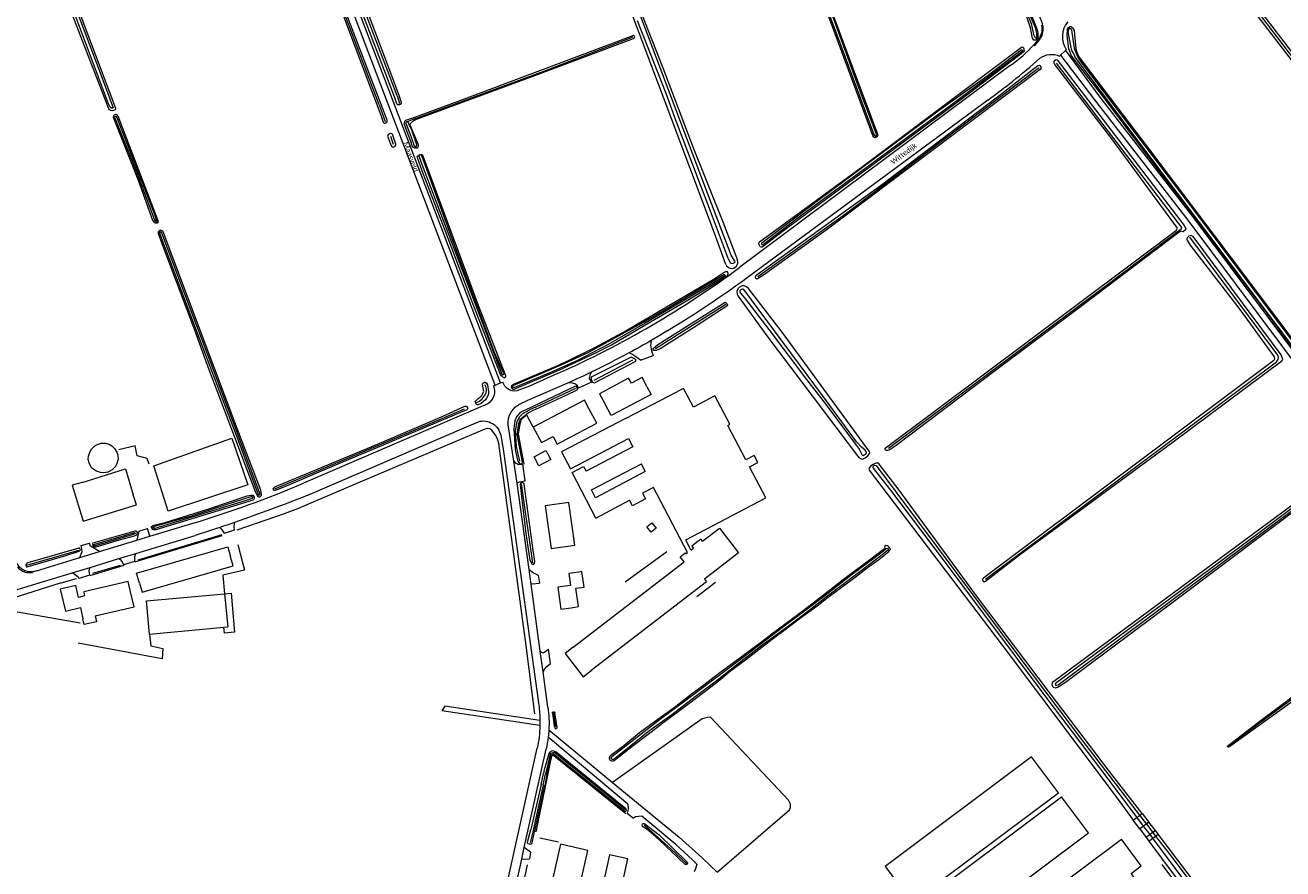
# Model space of a CAD drawing. Extents: x 177628 to 188968, y 384226 to 390673.
# Tile 337 of 393: x 185276 to 185885, y 386037 to 386446. Entities that reach past the tile are written whole.
import ezdxf

# ---------------------------------------------------------------- set-up
doc = ezdxf.new("R2010")
doc.units = 0
for name, color, linetype, lineweight in [('B01_D', 14, 'Continuous', 9), ('B01_F', 14, 'Continuous', 9), ('B01_T', 14, 'Continuous', 9), ('B02_D', 14, 'Continuous', 9), ('B02_F', 14, 'Continuous', 9), ('B02_T', 14, 'Continuous', 9), ('B03_F', 14, 'Continuous', 9), ('B04_F', 14, 'Continuous', 9), ('B11_S', 14, 'Continuous', 9), ('B14_F', 14, 'Continuous', 9), ('T02_F', 253, 'RASTER', 9), ('T03_F', 253, 'Continuous', 9), ('T03_T', 253, 'Continuous', 9), ('T04_F', 253, 'HAAG', 9), ('T05_F', 253, 'Continuous', 9), ('T07_F', 253, 'Continuous', 9), ('T09_F', 253, 'Continuous', 9), ('T09_T', 253, 'Continuous', 9), ('T10_F', 253, 'Continuous', 9), ('T22_F', 253, 'Continuous', 9), ('V00_F', 8, 'Continuous', 9), ('V00_T', 8, 'Continuous', 9), ('V06_F', 8, 'Continuous', 9), ('V06_T', 8, 'Continuous', 9), ('W01_F', 253, 'Continuous', 9), ('Z06', 7, 'Continuous', 9)]:
    doc.layers.add(name, color=color, linetype=linetype, lineweight=lineweight)
doc.styles.add('Legend', font='calibri.ttf')
doc.linetypes.add('HAAG', pattern='A,4,-1,[5,TOPOCAD.SHX,S=0.35,R=0,X=-0.35,Y=-0.35],-1', length=6)
doc.linetypes.add('RASTER', pattern='A,4,-1,[4,TOPOCAD.SHX,S=0.5,R=0,X=-0.5,Y=0],-1', length=6)

msp = doc.modelspace()

# ---------------------------------------------------------------- linework, layer by layer
at = {"layer": 'B01_D', "linetype": 'Continuous'}
for points in [[(185537.728, 386245.184), (185552.396, 386252.972), (185548.768, 386259.799)], [(185309.375, 386159.585), (185328.281, 386163.964), (185326.58, 386171.293)], [(185544.125, 386028.058), (185547.023, 386040.959)]]:
    msp.add_lwpolyline(points, dxfattribs=at)
at = {"layer": 'B01_F', "linetype": 'Continuous'}
msp.add_lwpolyline([(185538.92, 386214.513), (185527.413, 386212.863), (185530.374, 386192.215), (185541.881, 386193.865)], dxfattribs=at)
at = {"layer": 'B01_T', "linetype": 'Continuous'}
for points in [[(185548.768, 386259.799), (185546.429, 386264.2), (185521.679, 386251.049)], [(185521.679, 386251.049), (185525.647, 386243.58), (185531.317, 386246.593), (185533.313, 386242.838), (185537.728, 386245.184)], [(185541.881, 386193.865), (185538.92, 386214.513)], [(185543.814, 386180.858), (185538.86, 386180.18), (185539.66, 386174.34), (185533.6, 386173.51), (185535.07, 386162.91), (185540.022, 386163.596)], [(185540.022, 386163.596), (185543.589, 386164.084), (185542.362, 386172.99), (185546.32, 386173.535), (185545.282, 386181.065), (185543.814, 386180.858)], [(185326.58, 386171.293), (185325.438, 386176.223), (185303.868, 386171.225), (185304.324, 386169.256), (185301.424, 386168.584), (185300.082, 386174.377), (185292.548, 386172.631), (185295.025, 386161.942), (185302.252, 386163.616), (185303.501, 386158.224)], [(185547.023, 386040.959), (185548.16, 386046.028), (185534.875, 386049.008), (185528.271, 386019.567), (185533.169, 386018.468)]]:
    msp.add_lwpolyline(points, dxfattribs=at)
at = {"layer": 'B02_D', "linetype": 'Continuous'}
for points in [[(185566.416, 386255.182), (185535.406, 386239.038)], [(185539.642, 386230.887), (185567.79, 386245.541)], [(185569.913, 386241.457), (185547.227, 386229.667)], [(185303.15, 386224.311), (185324.049, 386230.787), (185327.9, 386218.241)], [(185549.864, 386220.685), (185574.149, 386233.306)], [(185575.876, 386229.611), (185551.861, 386216.842)], [(185579.99, 386221.874), (185574.628, 386219.023)], [(185552.048, 386207.015), (185568.311, 386215.663)], [(185541.052, 386144.384), (185594.759, 386185.744)], [(185604.656, 386177.446), (185605.67, 386176.129), (185549.76, 386133.079)]]:
    msp.add_lwpolyline(points, dxfattribs=at)
at = {"layer": 'B02_F', "linetype": 'Continuous'}
for points in [[(185566.416, 386255.182), (185591.609, 386268.298)], [(185535.406, 386239.038), (185539.642, 386230.887)], [(185552.048, 386207.015), (185540.55, 386229.138), (185546.023, 386231.983), (185547.227, 386229.667)], [(185335.735, 386150.814), (185334.263, 386166.91), (185372.159, 386170.377), (185373.631, 386154.281)], [(185553.614, 386021.059), (185562.454, 386019.118), (185567.461, 386041.927), (185558.621, 386043.868), (185553.614, 386021.059)]]:
    msp.add_lwpolyline(points, dxfattribs=at)
at = {"layer": 'B02_T', "linetype": 'Continuous'}
for points in [[(185576.707, 386270.674), (185574.36, 386275.061), (185569.194, 386272.297), (185567.886, 386274.749), (185553.765, 386267.197), (185556.116, 386262.803)], [(185576.707, 386270.674), (185578.723, 386266.905), (185559.426, 386256.616), (185556.116, 386262.803)], [(185303.15, 386224.311), (185298.35, 386222.881), (185303.54, 386205.511), (185329.38, 386213.461), (185327.9, 386218.241)], [(185330.852, 386175.515), (185329.468, 386180.32), (185373.631, 386193.046), (185375.014, 386188.241)], [(185330.852, 386175.515), (185332.131, 386171.076), (185376.292, 386183.801), (185375.014, 386188.241)], [(185541.052, 386144.384), (185537.091, 386141.332), (185545.799, 386130.027), (185549.76, 386133.079)], [(185776.159, 386073.909), (185763.128, 386091.323), (185692.238, 386038.256)], [(185705.273, 386020.855), (185776.159, 386073.909)], [(185706.771, 386018.855), (185719.806, 386001.454), (185790.687, 386054.493), (185777.656, 386071.907)], [(185706.771, 386018.855), (185777.656, 386071.907)], [(185812.778, 386032.874), (185753.661, 385988.669), (185742.58, 386003.488), (185806.654, 386051.4)], [(185692.238, 386038.256), (185705.273, 386020.855)]]:
    msp.add_lwpolyline(points, dxfattribs=at)
at = {"layer": 'B03_F', "linetype": 'Continuous'}
msp.add_lwpolyline([(185344.768, 386210.384), (185337.831, 386232.263), (185375.592, 386245.708), (185383.433, 386223.152), (185344.768, 386210.384)], dxfattribs=at)
at = {"layer": 'B04_F', "linetype": 'Continuous'}
for points in [[(185812.364, 386060.719), (185816.667, 386063.899)], [(185815.545, 386056.425), (185812.364, 386060.719)], [(185819.948, 386059.679), (185815.545, 386056.425)], [(185816.667, 386063.899), (185819.948, 386059.679)], [(185823.067, 386055.568), (185818.635, 386052.255)], [(185819.94, 386050.494), (185824.379, 386053.84)], [(185824.379, 386053.84), (185823.067, 386055.568)], [(185818.635, 386052.255), (185819.94, 386050.494)]]:
    msp.add_lwpolyline(points, dxfattribs=at)
at = {"layer": 'B11_S', "linetype": 'Continuous'}
msp.add_lwpolyline([(185309.375, 386159.585), (185310.027, 386156.77), (185304.153, 386155.41), (185303.501, 386158.224)], dxfattribs=at)
at = {"layer": 'B14_F', "linetype": 'Continuous'}
for points in [[(185598.068, 386191.524), (185595.627, 386196.431), (185634.335, 386216.801), (185626.498, 386231.887), (185630.423, 386233.927), (185628.662, 386237.315), (185624.683, 386235.247), (185615.958, 386251.875), (185616.985, 386252.414), (185609.72, 386266.259), (185599.285, 386260.784), (185594.541, 386269.825), (185591.609, 386268.298)], [(185316.216, 386242.763), (185317.496, 386241.961), (185318.852, 386240.757), (185319.856, 386239.001), (185320.409, 386237.521), (185320.536, 386235.513), (185319.985, 386233.48), (185319.283, 386231.999), (185317.652, 386230.367), (185315.62, 386229.287), (185313.613, 386228.909), (185311.931, 386229.009), (185310.024, 386229.686), (185307.865, 386231.24), (185306.634, 386233.197), (185306.006, 386235.33), (185306.206, 386236.936), (185306.807, 386238.869), (185307.71, 386240.45), (185309.315, 386242.007), (185310.845, 386242.836), (185312.376, 386243.288), (185314.459, 386243.264), (185316.216, 386242.763)], [(185567.79, 386245.541), (185569.913, 386241.457)], [(185530.159, 386235.409), (185524.382, 386232.351), (185522.056, 386236.745), (185527.834, 386239.803), (185530.159, 386235.409)], [(185575.876, 386229.611), (185574.149, 386233.306)], [(185551.861, 386216.842), (185549.864, 386220.685)], [(185574.628, 386219.023), (185576.05, 386216.35), (185569.732, 386212.99), (185568.311, 386215.663)], [(185596.459, 386190.285), (185579.99, 386221.874)], [(185581.161, 386202.143), (185578.799, 386200.211), (185576.765, 386202.697), (185579.127, 386204.629), (185581.161, 386202.143)], [(185603.647, 386195.821), (185611.879, 386202.16), (185621.137, 386190.138), (185604.656, 386177.446)], [(185603.647, 386195.821), (185602.86, 386196.818), (185598.548, 386193.39), (185599.272, 386192.451)], [(185594.759, 386185.744), (185592.809, 386188.275), (185595.285, 386190.182), (185595.672, 386189.679), (185596.459, 386190.285)], [(185598.068, 386191.524), (185599.272, 386192.451)], [(185335.735, 386150.814), (185371.725, 386154.107)], [(185371.725, 386154.107), (185373.631, 386154.281)], [(185812.778, 386032.874), (185811.273, 386034.894), (185816.211, 386038.575), (185806.654, 386051.4)]]:
    msp.add_lwpolyline(points, dxfattribs=at)
at = {"layer": 'T02_F', "linetype": 'RASTER'}
for points in [[(185335.6, 386233.129), (185334.639, 386235.872), (185329.767, 386237.168), (185328.853, 386242.051), (185320.882, 386240.037)], [(185378.574, 386194.151), (185381.745, 386181.697), (185371.291, 386179.377), (185372.159, 386170.377), (185375.299, 386170.694), (185376.962, 386151.689), (185372.097, 386151.227), (185371.725, 386154.107)], [(185335.735, 386150.814), (185336.406, 386145.127), (185342.19, 386143.859), (185341.808, 386138.819), (185301.228, 386146.407)]]:
    msp.add_lwpolyline(points, dxfattribs=at)
at = {"layer": 'T03_F', "linetype": 'Continuous'}
msp.add_lwpolyline([(185600.942, 386169), (185609.962, 386175.88)], dxfattribs=at)
at = {"layer": 'T03_T', "linetype": 'Continuous'}
for points in [[(185521.679, 386251.049), (185518.582, 386256.879), (185515.888, 386254.759), (185515.171, 386252.734), (185514.383, 386247.643), (185517.073, 386233.166)], [(185370.869, 386198.47), (185328.535, 386185.638)], [(185323.363, 386184.071), (185306.826, 386179.058)]]:
    msp.add_lwpolyline(points, dxfattribs=at)
at = {"layer": 'T04_F', "linetype": 'HAAG'}
for points in [[(185302.153, 386156.164), (185262.401, 386163.077)], [(185523.023, 386054.983), (185530.645, 386091.826), (185530.954, 386091.973), (185531.568, 386092.049), (185566.475, 386063.948)], [(185533.869, 386049.975), (185524.919, 386051.902)]]:
    msp.add_lwpolyline(points, dxfattribs=at)
at = {"layer": 'T05_F', "linetype": 'Continuous'}
msp.add_lwpolyline([(185878.515, 385969.166), (185826.334, 386039.108)], dxfattribs=at)
at = {"layer": 'T07_F', "linetype": 'Continuous'}
for points in [[(185447.02, 386407.118), (185409.762, 386505.496)], [(185455.695, 386411.506), (185428.204, 386484.051), (185419.208, 386508.79)], [(185835.179, 386501.536), (185949.837, 386350.874), (185997.968, 386287.222)], [(185464.602, 386400.512), (185526.826, 386423.547), (185570.132, 386440.081)], [(185766.727, 386425.083), (185719.426, 386389.481), (185672.961, 386354.279), (185630.462, 386323.825)], [(185693.834, 386240.881), (185800.462, 386320.677), (185834.889, 386346.695), (185835.637, 386347.125), (185835.787, 386347.27), (185835.887, 386347.83), (185795.248, 386401.084), (185775.204, 386427.44)], [(185447.02, 386407.118), (185449.967, 386399.163)], [(185455.695, 386411.506), (185456.862, 386407.878)], [(185464.602, 386400.512), (185460.553, 386398.98)], [(185454.028, 386387.902), (185452.594, 386391.905)], [(185740.7, 386177.407), (185840.24, 386251.624), (185881.775, 386282.717), (185882.625, 386283.856), (185882.701, 386284.771), (185882.337, 386285.844), (185839.818, 386343.039)], [(185614.952, 386310.391), (185580.868, 386289.036)], [(185551.122, 386273.83), (185569.841, 386283.6)], [(185494.22, 386262.99), (185495.601, 386263.681), (185496.888, 386264.839), (185497.578, 386265.511), (185498.305, 386266.668), (185498.902, 386267.9), (185499.069, 386268.684), (185499.069, 386269.524), (185498.676, 386270.68), (185498.359, 386271.501)], [(185522.724, 386260.649), (185542.25, 386269.961)], [(185396.479, 386221.104), (185476.721, 386254.883), (185488.437, 386260.001)], [(185522.724, 386260.649), (185519.889, 386259.371)], [(185515.223, 386234.572), (185513.61, 386241.645), (185513.04, 386249.142), (185513.836, 386253.773), (185515.123, 386256.146), (185516.661, 386257.685), (185519.889, 386259.371)], [(185522.484, 386112.179), (185518.176, 386145.307), (185505.022, 386243.126), (185504.363, 386245.31), (185503.415, 386247.204), (185501.578, 386249.619), (185500.592, 386250.237), (185499.471, 386250.353), (185498.234, 386250.024), (185434.209, 386222.949), (185407.444, 386211.532), (185401.066, 386209.112), (185378.029, 386201.156)], [(185521.524, 386185.393), (185516.023, 386223.52)], [(185370.724, 386198.949), (185330.1, 386186.635)], [(185276.399, 386184.227), (185301.55, 386191.498)], [(185566.235, 386176.039), (185586.353, 386190.883)], [(185321.616, 386184.079), (185308.145, 386180.091)], [(185293.007, 386175.682), (185269.533, 386168.137)], [(185293.007, 386175.682), (185300.348, 386177.755)], [(185964.571, 386175.397), (185952.242, 386165.897), (185937.026, 386154.307), (185920.396, 386142.439), (185904.103, 386130.404), (185887.611, 386117.997), (185869.236, 386104.365), (185858.317, 386096.51)], [(185532.589, 386106.09), (185531.685, 386112.651)], [(185566.202, 386065.768), (185532.223, 386093.174), (185531.897, 386093.29), (185531.13, 386093.195), (185530.338, 386092.925), (185529.85, 386092.584), (185527.549, 386082.982)], [(185526.534, 386077.839), (185521.427, 386055.035)], [(185526.534, 386077.839), (185527.549, 386082.982)], [(185521.427, 386055.035), (185520.238, 386049.775)], [(185595.841, 386039.606), (185588.25, 386046.752), (185577.696, 386056.355), (185575.386, 386058.139)], [(185514.277, 386016.724), (185518.85, 386039.066)]]:
    msp.add_lwpolyline(points, dxfattribs=at)
at = {"layer": 'T09_F', "linetype": 'Continuous'}
for points in [[(185223.946, 386645.31), (185211.465, 386677.325), (185211.072, 386679.881), (185211.24, 386680.291), (185211.706, 386680.665), (185212.62, 386681.169), (185213.534, 386681.394), (185214.15, 386681.282), (185214.542, 386680.872), (185215.065, 386680.013), (185245.409, 386600.853), (185265.646, 386546.915), (185285.228, 386496.15), (185319.31, 386405.608), (185319.18, 386404.843), (185318.284, 386404.395), (185317.668, 386404.32), (185316.997, 386404.45), (185316.399, 386404.804), (185316.119, 386405.177), (185294.482, 386461.353), (185271.686, 386520.868), (185250.685, 386575.496), (185223.946, 386645.31)], [(185740.347, 386501.236), (185726.079, 386539.405), (185710.555, 386578.334), (185710.245, 386579.466), (185710.245, 386579.981), (185711.418, 386580.826), (185712.057, 386580.682), (185712.757, 386580.209), (185739.499, 386509.41), (185762.59, 386451.974), (185765.909, 386443.08), (185766.054, 386441.762), (185766.158, 386440.012), (185765.705, 386438.859), (185765.129, 386438.57), (185764.758, 386438.488), (185764.244, 386438.59), (185763.914, 386438.94), (185763.605, 386439.558), (185762.614, 386444.417), (185760.903, 386449.275), (185740.347, 386501.236)], [(185666.352, 386446.014), (185652.167, 386483.606), (185634.579, 386530.977), (185629.795, 386544.235), (185629.507, 386544.914), (185629.671, 386545.717), (185630.145, 386546.006), (185630.7, 386546.232), (185631.318, 386546.336), (185631.545, 386545.986), (185676.556, 386424.914), (185688.123, 386393.992), (185688.556, 386392.51), (185688.247, 386391.686), (185687.65, 386391.336), (185687.341, 386391.233), (185686.703, 386391.479), (185686.25, 386392.385), (185666.352, 386446.014)], [(185609.43, 386345.031), (185585.554, 386408.665), (185566.131, 386460.112), (185543.06, 386520.184), (185542.38, 386521.028), (185542.215, 386521.769), (185542.379, 386522.367), (185543.1, 386522.985), (185546.682, 386522.925), (185547.239, 386522.431), (185567.28, 386468.822), (185584.516, 386425.137), (185599.237, 386386.063), (185613.52, 386350.571)], [(185454.479, 386411.144), (185438.191, 386453.656), (185426.974, 386483.981), (185418.088, 386507.388), (185417.614, 386508.747), (185417.819, 386509.262), (185418.19, 386509.55), (185419.013, 386509.859), (185419.425, 386509.962), (185419.899, 386509.015), (185452.084, 386423.95), (185456.744, 386411.454)], [(185447.994, 386407.408), (185431.084, 386451.531), (185410.38, 386506.028), (185409.727, 386506.587), (185409.391, 386506.512), (185408.962, 386506.158), (185408.906, 386505.71), (185421.425, 386472.967), (185430.787, 386447.556), (185443.288, 386414.104), (185446.39, 386406.045)], [(185871.296, 386452.142), (185840.25, 386493.367), (185834.652, 386500.904), (185834.138, 386501.931), (185834.057, 386502.363), (185834.462, 386503.039), (185835.165, 386503.256), (185835.489, 386503.013), (185909.696, 386405.948), (185954.994, 386346.244), (185988.663, 386301.804), (185999.914, 386286.306), (185999.689, 386285.797), (185998.897, 386285.352), (185998.276, 386285.391), (185997.499, 386285.757), (185910.97, 386400.416), (185871.296, 386452.142)], [(185797.636, 386411.461), (185782.384, 386430.956), (185781.149, 386434.248), (185780.377, 386440.639), (185780.437, 386443.88), (185780.964, 386444.6), (185781.813, 386445.205), (185782.299, 386445.169), (185782.935, 386444.536), (185783.749, 386443.251), (185784.582, 386434.346), (185785.063, 386432.635), (185786.049, 386430.428), (185819.747, 386386.003), (185859.165, 386333.932), (185899.499, 386280.223)], [(185464.307, 386399.948), (185480.447, 386405.865), (185521.189, 386420.958), (185570.227, 386439.33), (185570.577, 386439.556), (185570.782, 386439.762), (185570.865, 386440.112), (185570.7, 386440.442), (185570.205, 386440.812), (185553.201, 386434.256), (185488.146, 386409.926), (185464.183, 386401.121)], [(185677.507, 386371.894), (185696.69, 386386.029), (185729.664, 386410.466), (185759.448, 386433.152), (185759.612, 386433.543), (185759.591, 386434.202), (185759.365, 386434.655), (185758.829, 386435.108), (185758.17, 386434.984), (185753.025, 386431.172), (185720.112, 386406.405), (185679.852, 386376.261), (185631.234, 386340.593), (185630.864, 386340.099), (185630.905, 386339.605), (185631.235, 386338.946), (185631.606, 386338.514), (185632.1, 386338.349), (185632.635, 386338.411), (185643.586, 386346.777), (185677.507, 386371.894)], [(185663.588, 386346.437), (185633.146, 386324.665), (185630.272, 386322.855), (185629.973, 386322.712), (185629.535, 386323.016), (185629.316, 386323.938), (185629.685, 386324.7), (185630.765, 386325.509), (185689.675, 386367.965), (185747.274, 386411.482), (185766.191, 386426.22), (185766.757, 386426.416), (185767.11, 386426.292), (185767.511, 386425.603), (185767.586, 386424.833), (185767.31, 386424.335), (185663.588, 386346.437)], [(185801.926, 386390.783), (185774.337, 386426.659), (185774.024, 386427.316), (185773.981, 386428.175), (185774.467, 386428.847), (185775.064, 386429.131), (185775.476, 386429.035), (185837.035, 386348.817), (185837.775, 386347.265), (185837.733, 386346.585), (185836.562, 386345.66), (185835.913, 386345.791), (185835.267, 386346.069), (185788.172, 386310.345), (185743.637, 386277.089), (185697.474, 386242.176), (185694.059, 386239.962), (185693.433, 386239.737), (185692.546, 386239.753), (185692.233, 386240.41), (185692.093, 386240.857), (185833.322, 386346.46), (185833.842, 386347.368), (185801.926, 386390.783)], [(185446.39, 386406.045), (185447.932, 386401.71), (185448.789, 386399.23), (185449.033, 386398.717), (185449.225, 386398.434), (185449.541, 386398.265), (185449.911, 386398.263), (185450.273, 386398.41), (185450.689, 386398.743), (185450.832, 386399.121), (185450.818, 386399.711), (185447.994, 386407.408)], [(185456.744, 386411.454), (185457.703, 386408.339), (185457.701, 386407.916), (185457.451, 386407.442), (185456.903, 386407.128), (185456.463, 386407.139), (185456.058, 386407.238), (185455.611, 386407.682), (185454.479, 386411.144)], [(185928.756, 386236.691), (185874.126, 386310.417), (185818.936, 386383.073), (185797.636, 386411.461)], [(185330.235, 386370.725), (185337.205, 386351.396), (185337.635, 386350.725), (185338.064, 386350.333), (185338.419, 386350.091), (185338.941, 386349.979), (185339.557, 386350.054), (185339.893, 386350.222), (185340.154, 386350.446), (185340.005, 386350.931), (185320.498, 386401.64), (185320.105, 386402.331), (185319.713, 386402.554), (185319.284, 386402.48), (185318.687, 386402.181), (185318.277, 386401.882), (185318.072, 386401.173), (185330.235, 386370.725)], [(185464.183, 386401.121), (185459.813, 386399.632), (185459.441, 386399.247), (185459.272, 386398.878), (185459.199, 386398.491), (185459.097, 386397.834)], [(185462.03, 386397.282), (185462.095, 386397.951), (185462.46, 386398.451), (185463.301, 386399.23), (185464.307, 386399.948)], [(185459.097, 386397.834), (185462.336, 386389.075), (185462.872, 386387.284), (185463.387, 386386.666), (185464.108, 386386.358), (185464.911, 386386.297), (185465.364, 386386.42), (185465.92, 386386.75), (185466.084, 386387.553), (185466.063, 386387.8), (185462.03, 386397.282)], [(185453.419, 386392.998), (185452.91, 386393.3), (185452.478, 386393.303), (185451.966, 386393.182), (185451.506, 386392.868), (185451.257, 386392.447), (185451.09, 386391.964)], [(185451.09, 386391.964), (185451.342, 386391.212), (185452.8, 386387.555), (185453.099, 386387.052), (185453.397, 386386.828), (185453.808, 386386.753), (185454.162, 386386.791), (185454.759, 386387.09), (185455.058, 386387.612), (185455.169, 386388.135), (185453.419, 386392.998)], [(185478.727, 386347.181), (185468.067, 386374.747), (185465.531, 386381.561), (185465.428, 386382.179), (185466.437, 386382.941), (185467.157, 386383.25), (185467.548, 386383.189), (185467.878, 386382.942), (185468.167, 386382.468), (185494.93, 386310.084), (185507.919, 386276.837), (185508.249, 386276.075), (185508.167, 386275.313), (185507.817, 386274.984), (185507.611, 386274.88), (185507.179, 386275.024), (185506.931, 386275.21), (185506.272, 386275.909), (185505.86, 386276.63), (185492.912, 386309.589), (185478.727, 386347.181)], [(185357.534, 386298.206), (185363.607, 386281.508), (185386.889, 386219.903), (185388.01, 386217.664), (185388.775, 386217.254), (185389.186, 386217.273), (185389.596, 386217.571), (185389.969, 386218.038), (185389.969, 386218.411), (185389.632, 386220.482), (185378.178, 386250.352), (185342.34, 386345.707), (185341.78, 386346.174), (185341.108, 386346.397), (185340.585, 386346.136), (185340.193, 386345.986), (185339.932, 386345.482), (185339.895, 386344.904), (185341.801, 386340.072), (185357.534, 386298.206)], [(185863.969, 386308.01), (185880.674, 386285.12), (185880.783, 386284.585), (185880.8, 386283.934), (185880.462, 386283.26), (185740.553, 386178.578), (185739.771, 386177.912), (185739.316, 386177.329), (185739.453, 386176.735), (185739.709, 386176.197), (185740.153, 386176.189), (185740.75, 386176.474), (185757.291, 386189.125), (185831.67, 386243.869), (185884.336, 386283.128), (185884.793, 386283.859), (185883.976, 386286.035), (185841.432, 386343.437), (185840.376, 386343.96), (185839.304, 386343.596), (185838.52, 386342.782), (185838.301, 386342.164), (185838.409, 386341.63), (185839.904, 386339.264), (185863.969, 386308.01)], [(185616.08, 386325.629), (185615.75, 386326.288), (185614.783, 386326.37), (185614.103, 386325.978), (185608.813, 386322.352), (185590.966, 386311.924), (185566.985, 386297.807), (185551.011, 386289.295), (185539.256, 386283.565), (185532.216, 386280.246), (185511.959, 386271.649), (185511.547, 386271.443), (185511.156, 386271.093), (185510.951, 386270.475), (185511.177, 386270.022), (185511.857, 386269.487), (185512.413, 386269.405), (185534.132, 386278.682), (185552.597, 386287.36)], [(185552.597, 386287.36), (185559.638, 386290.885), (185578.534, 386302.096), (185597.102, 386312.833), (185615.566, 386324.291), (185615.937, 386324.476), (185616.08, 386325.629)], [(185615.928, 386309.904), (185599.74, 386299.427), (185583.181, 386288.965), (185581.184, 386288.233), (185580.058, 386288.136), (185579.771, 386288.585), (185579.693, 386289.208), (185582.096, 386291.086), (185614.621, 386311.638)], [(185614.621, 386311.638), (185615.137, 386311.353), (185615.505, 386310.937), (185615.837, 386310.189), (185615.928, 386309.904)], [(185634.88, 386295.241), (185679.205, 386236.562), (185680.17, 386235.923), (185681.14, 386235.579), (185682.454, 386236.206), (185683.833, 386237.156), (185684.623, 386238.266), (185684.719, 386238.679), (185684.437, 386239.424), (185642.19, 386297.021)], [(185569.144, 386284.894), (185549.747, 386275.261), (185549.677, 386274.544), (185549.712, 386273.838), (185550.424, 386272.837), (185551.42, 386272.578), (185571.341, 386283.059), (185571.345, 386283.684), (185570.471, 386284.367), (185569.144, 386284.894)], [(185496.03, 386265.599), (185496.626, 386266.271), (185497.223, 386267.409), (185497.689, 386268.436), (185497.577, 386268.94), (185497.09, 386271.962), (185497.332, 386272.41), (185497.538, 386272.56), (185498.097, 386272.84), (185498.433, 386272.915), (185498.956, 386272.43), (185499.516, 386271.59), (185500.04, 386268.306), (185499.985, 386267.205), (185499.687, 386266.216), (185499.053, 386265.059), (185498.568, 386264.35), (185497.524, 386263.453), (185496.423, 386262.576), (185495.024, 386261.922), (185494.651, 386261.922), (185494.277, 386262.015), (185493.923, 386262.537), (185493.642, 386263.097), (185493.53, 386263.601), (185493.941, 386263.899), (185494.985, 386264.889), (185496.03, 386265.599)], [(185522.964, 386259.701), (185535.575, 386265.531), (185541.964, 386268.578), (185542.905, 386269.064), (185543.194, 386269.458), (185542.579, 386270.594), (185542.391, 386270.834), (185541.768, 386270.757), (185521.868, 386261.231)], [(185418.885, 386229.705), (185402.691, 386222.718), (185396.571, 386220.308), (185396.012, 386220.401), (185395.731, 386220.961), (185396.011, 386221.801), (185396.44, 386222.062), (185445.152, 386242.296), (185477.614, 386256.214), (185488.454, 386261.221), (185489.256, 386261.202), (185489.573, 386260.941), (185489.835, 386260.419), (185489.891, 386260.027), (185489.779, 386259.691), (185489.425, 386259.374), (185458.418, 386246.277), (185418.885, 386229.705)], [(185520.181, 386260.389), (185516.569, 386258.74), (185515.105, 386257.969), (185513.618, 386256.014), (185512.695, 386254.108), (185512.208, 386250.211), (185512.905, 386239.989), (185514.085, 386235.055), (185514.569, 386234.04), (185515.147, 386233.289), (185515.946, 386233.304), (185516.304, 386233.475), (185516.403, 386234.035), (185513.876, 386247.635), (185514.684, 386252.857), (185515.465, 386255.062), (185519.249, 386258.039), (185520.742, 386258.751)], [(185521.868, 386261.231), (185520.181, 386260.389)], [(185522.964, 386259.701), (185520.742, 386258.751)], [(185816.667, 386063.899), (185800.86, 386084.231), (185772.238, 386121.813), (185736.434, 386169.384), (185698.982, 386220.566), (185689.245, 386233.147), (185688.397, 386233.695), (185687.922, 386233.615), (185687.268, 386233.45), (185686.372, 386233.023), (185685.053, 386232.101), (185684.567, 386231.429), (185684.229, 386230.755), (185684.485, 386230.217), (185748.8, 386145.451), (185804.553, 386071.26), (185812.364, 386060.719)], [(185916.457, 386233.288), (185773.841, 386127.829), (185773.002, 386127.282), (185772.951, 386126.159), (185773.552, 386125.053), (185774.761, 386124.823), (185776.101, 386125.242), (185780.118, 386128.037), (185832.994, 386167.47), (185919.49, 386232.462)], [(185518.066, 386199.501), (185520.075, 386186.68), (185520.585, 386185.457), (185520.898, 386184.8), (185521.721, 386184.46), (185522.019, 386184.602), (185522.295, 386185.1), (185522.4, 386185.956), (185521.586, 386191.505), (185517.271, 386223.455), (185517.043, 386223.932), (185516.543, 386224.06), (185516.221, 386224.273), (185516.045, 386224.336), (185515.684, 386224.017), (185515.4, 386223.075), (185518.066, 386199.501)], [(185364.965, 386211.671), (185383.1, 386217.764), (185384.984, 386218.101), (185385.861, 386218.026), (185386.179, 386217.672), (185386.44, 386217.056), (185386.385, 386216.422), (185386.18, 386215.899), (185385.918, 386215.675), (185338.883, 386201.32), (185337.875, 386201.283), (185337.371, 386201.45), (185336.83, 386202.159), (185336.643, 386202.532), (185336.792, 386202.887), (185337.221, 386203.242), (185337.911, 386203.54), (185343.751, 386205.018), (185364.965, 386211.671)], [(185321.139, 386196.497), (185328.435, 386198.423), (185329.106, 386198.759), (185329.535, 386199.021), (185329.834, 386199.357), (185329.871, 386199.935), (185329.628, 386200.514), (185329.367, 386200.663), (185328.695, 386200.606), (185308.283, 386194.774), (185308.078, 386194.531), (185308.078, 386194.345), (185308.321, 386193.767), (185308.695, 386193.3), (185309.385, 386193.039), (185309.982, 386193.058), (185321.139, 386196.497)], [(185561.04, 386089.674), (185570.137, 386096.753), (185577.348, 386102.389), (185583.855, 386107.24), (185592.478, 386113.723), (185598.308, 386118.166), (185606.24, 386124.167), (185612.026, 386128.668), (185617.293, 386132.934), (185624.448, 386138.338), (185637.374, 386148.315), (185644.356, 386153.458), (185650.517, 386158.134), (185659.199, 386164.516), (185664.481, 386168.71), (185671.277, 386173.635), (185677.697, 386178.443), (185683.513, 386182.9), (185689.07, 386186.922), (185693.877, 386190.824), (185694.481, 386191.406), (185694.696, 386191.754), (185694.694, 386191.971), (185694.417, 386192.417), (185693.791, 386193.281), (185693.442, 386193.626), (185692.646, 386193.709), (185692.415, 386193.693), (185692.055, 386193.387), (185691.914, 386192.837), (185691.931, 386192.389), (185691.903, 386192.157), (185681.941, 386184.626), (185671.921, 386177.181), (185662.335, 386169.695), (185653.036, 386162.587), (185644.125, 386155.987), (185637.992, 386151.47), (185632.364, 386146.985), (185623.769, 386140.662), (185617.32, 386135.869), (185611.402, 386131.541), (185604.378, 386126.079), (185598.217, 386121.476), (185589.868, 386115.081), (185582.093, 386109.428), (185573.138, 386102.9), (185565.525, 386096.741), (185559.292, 386091.992)], [(185295.215, 386188.838), (185301.222, 386190.819), (185301.67, 386191.043), (185302.006, 386191.305), (185302.248, 386191.566), (185302.211, 386191.827), (185302.062, 386192.126), (185301.856, 386192.35), (185301.483, 386192.443), (185276.817, 386185.321), (185276.295, 386185.059), (185275.885, 386184.48), (185275.773, 386183.958), (185276.053, 386183.398), (185276.501, 386183.436), (185295.215, 386188.838)], [(185964.182, 386174.29), (185952.743, 386165.199), (185935.21, 386151.841), (185916.902, 386138.311), (185885.493, 386115.227), (185859.085, 386096.354), (185858.648, 386096.081), (185858.311, 386096.079), (185858.006, 386096.28), (185858.005, 386096.55), (185858.273, 386096.889), (185873.119, 386108.207), (185897.64, 386126.597), (185921.891, 386144.884), (185950.98, 386166.876), (185963.295, 386175.422)], [(185530.917, 386112.561), (185531.743, 386106.421), (185532.051, 386105.468), (185532.222, 386105.11), (185532.694, 386105.042), (185533.203, 386105.358), (185533.331, 386105.858), (185532.144, 386112.704)], [(185528.224, 386082.816), (185530.04, 386091.05), (185530.479, 386092.288), (185530.746, 386092.524), (185531.099, 386092.692), (185531.429, 386092.795), (185566.274, 386064.936), (185566.56, 386065.018), (185566.814, 386065.735), (185566.604, 386066.176), (185532.822, 386093.622), (185531.607, 386094.126), (185530.821, 386094.185), (185529.782, 386093.635), (185529.154, 386092.794), (185527.02, 386085.113), (185526.679, 386083.217)], [(185525.573, 386077.922), (185526.679, 386083.217)], [(185525.573, 386077.922), (185520.443, 386056.191)], [(185522.023, 386054.127), (185522.44, 386055.41), (185527.291, 386077.387)], [(185528.224, 386082.816), (185527.291, 386077.387)], [(185575.764, 386058.908), (185582.603, 386053.518), (185596.242, 386040.238)], [(185823.067, 386055.568), (185819.948, 386059.679)], [(185522.023, 386054.127), (185520.768, 386048.987), (185519.731, 386048.994), (185519.067, 386049.144), (185518.833, 386050.01), (185520.443, 386056.191)], [(185595.246, 386039.229), (185582.586, 386051.319), (185577.577, 386055.681), (185574.593, 386057.633)], [(185815.545, 386056.425), (185818.635, 386052.255)], [(185843.529, 386028.605), (185824.379, 386053.84)], [(185819.94, 386050.494), (185838.77, 386025.082)]]:
    msp.add_lwpolyline(points, dxfattribs=at)
at = {"layer": 'T09_F', "linetype": 'Continuous', "extrusion": (0, 0, -1)}
for centre, radius, start, end in [((-185531.537, 386112.579), 0.62, 358.331141, 168.373829), ((-185559.996, 386090.705), 1.467, 224.637212, 61.323016), ((-185575.243, 386058.211), 0.87, 318.375055, 126.755628), ((-185595.664, 386039.813), 0.718, 143.677178, 305.579845)]:
    msp.add_arc(centre, radius, start, end, dxfattribs=at)
at = {"layer": 'T09_T', "linetype": 'Continuous'}
for points in [[(185613.52, 386350.571), (185620.565, 386331.974)], [(185615.002, 386329.894), (185609.43, 386345.031)], [(185642.19, 386297.021), (185625.982, 386318.282)], [(185620.923, 386314.526), (185634.88, 386295.241)]]:
    msp.add_lwpolyline(points, dxfattribs=at)
for centre, radius, start, end in [((185617.788, 386330.922), 2.97, 200.244979, 20.756458), ((185623.476, 386316.372), 3.151, 37.310852, 215.872431)]:
    msp.add_arc(centre, radius, start, end, dxfattribs=at)
at = {"layer": 'T10_F', "linetype": 'Continuous'}
msp.add_lwpolyline([(185610.715, 386035.382), (185645.874, 386065.715), (185646.352, 386066.824), (185646.229, 386068.402), (185645.402, 386070.399), (185607.529, 386110.492), (185606.156, 386110.467), (185604.676, 386110.139), (185603.451, 386109.806), (185560.028, 386078.963)], dxfattribs=at)
at = {"layer": 'T22_F', "linetype": 'Continuous'}
for points in [[(185573.647, 386283.418), (185579.785, 386285.678)], [(185549.894, 386272.898), (185543.514, 386269.895)], [(185517.751, 386225.121), (185516.641, 386233.147)], [(185330.577, 386200.731), (185334.708, 386201.91)], [(185376.702, 386201.171), (185371.922, 386199.557)], [(185302.683, 386193.656), (185306.72, 386194.89)], [(185328.48, 386185.928), (185323.228, 386184.33)], [(185306.738, 386179.312), (185301.625, 386177.756)], [(185524.093, 386179.265), (185524.628, 386175.395)], [(185530.011, 386136.477), (185529.038, 386143.514)], [(185478.85, 386115.92), (185477.41, 386113.69)], [(185567.173, 386064.104), (185570.209, 386061.553)], [(185520.415, 386045.196), (185519.897, 386041.871)]]:
    msp.add_lwpolyline(points, dxfattribs=at)
at = {"layer": 'V00_F', "linetype": 'Continuous'}
for points in [[(185768.761, 386444.835), (185768.254, 386447.014), (185765.994, 386452.523), (185765.408, 386452.304)], [(185764.193, 386436.33), (185764.635, 386435.945), (185767.054, 386438.813)], [(185766.957, 386439.795), (185765.947, 386438.539)], [(185578.804, 386293.009), (185578.519, 386290.572), (185578.974, 386288.038), (185579.785, 386285.678)], [(185573.647, 386283.418), (185571.889, 386284.783), (185569.426, 386286.447), (185567.995, 386287.008)], [(185539.101, 386272.707), (185540.471, 386272.473), (185542.084, 386272.031), (185542.591, 386271.635), (185543.514, 386269.895)], [(185549.794, 386277.715), (185549.204, 386276.484), (185548.81, 386274.639), (185549.894, 386272.898)], [(185512.282, 386234.511), (185512.953, 386233.763), (185514.252, 386233.044), (185516.641, 386233.147)], [(185513.941, 386223.942), (185514.119, 386224.119), (185514.95, 386224.515), (185517.751, 386225.121)], [(185330.577, 386200.731), (185329.686, 386196.289)], [(185335.963, 386198.199), (185334.708, 386201.91)], [(185369.76, 386202.418), (185370.964, 386201.169), (185371.871, 386199.708), (185371.922, 386199.557)], [(185376.977, 386204.876), (185376.722, 386204.402), (185376.636, 386202.819), (185376.702, 386201.171)], [(185302.024, 386187.871), (185303.151, 386190.878), (185302.683, 386193.656)], [(185311.446, 386190.738), (185307.093, 386193.465), (185306.72, 386194.89)], [(185320.941, 386187.356), (185321.335, 386187.138), (185322.498, 386185.729), (185323.228, 386184.33)], [(185329.159, 386189.844), (185329.03, 386189.645), (185328.55, 386188.154), (185328.428, 386186.203), (185328.48, 386185.928)], [(185277.107, 386180.56), (185279.011, 386180.669), (185278.963, 386180.956)], [(185306.933, 386183.117), (185306.558, 386182.431), (185306.311, 386181.332), (185306.619, 386179.656), (185306.738, 386179.312)], [(185519.665, 386182.065), (185521.792, 386180.526), (185524.093, 386179.265)], [(185298.321, 386180.51), (185298.805, 386180.446), (185299.783, 386179.72), (185300.784, 386178.796), (185301.625, 386177.756)], [(185520.64, 386174.934), (185521.092, 386175.124), (185524.628, 386175.395)], [(185525.068, 386142.543), (185525.585, 386142.059), (185526.454, 386141.709), (185527.181, 386142.055), (185529.038, 386143.514)], [(185526.43, 386132.58), (185527.206, 386134.033), (185528.281, 386135.119), (185530.011, 386136.477)], [(185520.415, 386045.196), (185517.346, 386047.377)], [(185516.101, 386041.759), (185519.897, 386041.871)]]:
    msp.add_lwpolyline(points, dxfattribs=at)
at = {"layer": 'V00_F', "linetype": 'Continuous', "extrusion": (0, 0, -1)}
msp.add_arc((-185760.139, 386443.887), 7.951, 166.131095, 210.973408, dxfattribs=at)
at = {"layer": 'V00_F', "linetype": 'Continuous'}
for centre, radius, start, end in [((185759.413, 386444.232), 9.368, 324.657082, 3.691026), ((185277.451, 386187.667), 7.115, 217.808325, 267.226404)]:
    msp.add_arc(centre, radius, start, end, dxfattribs=at)
at = {"layer": 'V00_T', "linetype": 'Continuous'}
for points in [[(185764.193, 386436.33), (185764.284, 386436.432)], [(185777.178, 386431.297), (185776.617, 386430.751)], [(185779.467, 386433.525), (185777.178, 386431.297)], [(185779.9, 386433.946), (185779.467, 386433.525)], [(185752.803, 386426.324), (185621.761, 386328.482)], [(185741.905, 386409.517), (185625.325, 386323.408)], [(185503.19, 386271.406), (185505.851, 386272.454)], [(185505.851, 386272.454), (185506.911, 386272.871)], [(185533.439, 386276.96), (185519.773, 386270.948), (185513.751, 386268.568)], [(185539.101, 386272.707), (185518.825, 386263.885), (185514.538, 386261.792)], [(185502.465, 386271.121), (185503.19, 386271.406)], [(185499.604, 386262.356), (185410.317, 386223.901)], [(185412.423, 386218.072), (185489.366, 386251.26), (185495.065, 386253.689)], [(185512.282, 386234.511), (185509.805, 386250.292)], [(185505.911, 386247.109), (185507.269, 386239.238), (185524.377, 386116.288)], [(185513.941, 386223.942), (185512.282, 386234.511)], [(185519.665, 386182.065), (185513.941, 386223.942)], [(185335.963, 386198.199), (185356.308, 386204.391)], [(185311.446, 386190.738), (185329.686, 386196.289)], [(185329.159, 386189.844), (185357.889, 386198.54)], [(185329.686, 386196.289), (185335.963, 386198.199)], [(185280.989, 386181.469), (185302.024, 386187.871)], [(185302.024, 386187.871), (185311.446, 386190.738)], [(185306.933, 386183.117), (185320.941, 386187.356)], [(185320.941, 386187.356), (185329.159, 386189.844)], [(185298.321, 386180.51), (185306.933, 386183.117)], [(185520.64, 386174.934), (185519.665, 386182.065)], [(185168.626, 386140.984), (185174.61, 386143.066), (185298.321, 386180.51)], [(185525.068, 386142.543), (185520.64, 386174.934)], [(185526.43, 386132.58), (185525.068, 386142.543)], [(185528.785, 386115.345), (185526.43, 386132.58)], [(185442.1, 385726.974), (185457.394, 385797.08), (185523.543, 386095.493)], [(185517.346, 386047.377), (185527.916, 386095.061)], [(185516.101, 386041.759), (185517.346, 386047.377)], [(185510.163, 386014.97), (185516.101, 386041.759)]]:
    msp.add_lwpolyline(points, dxfattribs=at)
for centre, radius, start, end in [((185789.177, 386440.196), 11.186, 139.912368, 213.96907), ((185715.884, 386479.835), 65.011, 304.602936, 317.995023), ((185555.082, 386668.271), 319.144, 308.513636, 311.637264), ((185553.825, 386669.74), 321.076, 305.857997, 308.525737), ((185339.399, 386711.058), 475.492, 294.08439, 306.429291), ((185221.019, 386663.417), 478.548, 286.421792, 293.301306)]:
    msp.add_arc(centre, radius, start, end, dxfattribs=at)
at = {"layer": 'V00_T', "linetype": 'Continuous', "extrusion": (0, 0, -1)}
for centre, radius, start, end in [((-185756.261, 386444.474), 11.36, 211.497886, 225.068332), ((-185772.683, 386422.531), 9.113, 52.420106, 115.575708), ((-185344.337, 386702.621), 471.971, 233.462405, 240.212632), ((-185344.44, 386702.411), 471.738, 240.210787, 241.712415), ((-185344.456, 386702.354), 471.68, 241.710914, 244.193523), ((-185512.853, 386274.729), 6.226, 261.708898, 342.638569), ((-185341.718, 386708.077), 478.024, 244.196602, 245.611898), ((-185495.497, 386268.546), 7.428, 159.716522, 236.438072), ((-185519.576, 386252.995), 10.138, 344.537565, 60.203158), ((-185497.477, 386245.436), 8.598, 73.709849, 168.778456), ((-185113.449, 386966.946), 806.349, 248.236593, 250.924359), ((-185113.59, 386966.474), 805.857, 251.464939, 252.352861), ((-185093.796, 387024.508), 867.173, 250.940071, 251.443811), ((-185278.192, 386188.255), 7.34, 263.971304, 335.187525), ((-185278.197, 386188.238), 7.322, 247.586361, 263.995397), ((-185465.996, 386108.201), 58.938, 172.113317, 179.219211), ((-185472.938, 386107.595), 56.382, 172.099259, 183.312453), ((-185468.312, 386108.195), 56.622, 179.180962, 181.729198), ((-185466.262, 386108.192), 58.672, 181.66636, 192.500273), ((-185472.553, 386107.603), 56.767, 183.297785, 186.839743), ((-185472.819, 386107.569), 56.499, 186.837783, 192.790085)]:
    msp.add_arc(centre, radius, start, end, dxfattribs=at)
at = {"layer": 'V06_F', "linetype": 'Continuous'}
for points in [[(185793.55, 386409.61), (185838.737, 386351.261), (185964.979, 386182.58), (185992.55, 386145.971)], [(185796.24, 386410.93), (185841.125, 386353.079), (185967.379, 386184.38), (185994.91, 386147.7)], [(185567.48, 386068.436), (185567.594, 386066.021), (185567.409, 386064.648), (185567.173, 386064.104)], [(185574.356, 386062.658), (185572.658, 386062.49), (185571.178, 386062.279), (185570.27, 386061.697), (185570.209, 386061.553)], [(185600.928, 386039.299), (185600.308, 386037.077), (185599.658, 386035.62)]]:
    msp.add_lwpolyline(points, dxfattribs=at)
at = {"layer": 'V06_T', "linetype": 'Continuous'}
for points in [[(185502.423, 386273.421), (185416.315, 386499.7), (185287.709, 386836.076)], [(185505.03, 386274.61), (185290.697, 386837.255)], [(185777.178, 386431.297), (185793.55, 386409.61)], [(185779.467, 386433.525), (185796.24, 386410.93)], [(185503.19, 386271.406), (185502.423, 386273.421)], [(185505.851, 386272.454), (185505.03, 386274.61)], [(185524.909, 386106.486), (185477.41, 386113.69)], [(185524.929, 386109.004), (185478.85, 386115.92)], [(185529.226, 386104.337), (185560.028, 386078.963)], [(185567.48, 386068.436), (185528.916, 386100.842)], [(185560.028, 386078.963), (185592.31, 386052.37), (185603.43, 386042.35), (185607.373, 386038.651), (185610.715, 386035.382)], [(185600.928, 386039.299), (185598.83, 386041.36), (185590.68, 386048.94), (185574.356, 386062.658)]]:
    msp.add_lwpolyline(points, dxfattribs=at)
at = {"layer": 'W01_F', "linetype": 'Continuous'}
for points in [[(185721.62, 386552.3), (185730.465, 386529.201), (185746.028, 386488.839), (185762.913, 386446.587), (185764.104, 386441.284), (185764.623, 386439.997), (185764.857, 386439.612), (185765.192, 386439.612), (185765.409, 386439.679), (185765.66, 386440.265), (185765.609, 386441.871), (185764.955, 386444.514), (185755.91, 386465.673), (185735.891, 386518.195), (185712.137, 386580.101), (185711.819, 386580.235), (185711.284, 386579.967), (185711, 386579.448), (185711.084, 386579.03), (185711.452, 386578.294), (185721.62, 386552.3)], [(185257.276, 386566.347), (185279.531, 386507.54), (185292.087, 386475.096), (185312.809, 386420.189), (185318.19, 386405.711), (185317.873, 386405.505), (185317.276, 386405.58), (185316.623, 386406.139), (185315.838, 386407.706), (185295.508, 386462.11), (185272.899, 386520.786)], [(185659.439, 386466.356), (185671.099, 386434.709), (185686.746, 386392.758), (185687.014, 386392.306), (185687.316, 386391.955), (185687.583, 386392.005), (185687.968, 386392.24), (185687.984, 386392.541), (185687.767, 386393.227), (185679.323, 386415.858), (185663.827, 386458.261), (185631.343, 386545.04), (185631.042, 386545.224), (185630.758, 386545.291), (185630.624, 386545.224), (185630.34, 386544.956), (185630.256, 386544.454), (185641.916, 386513.81), (185659.439, 386466.356)], [(185585.836, 386412.775), (185590.778, 386399.394), (185607.396, 386355.837), (185616.141, 386332.52), (185616.995, 386330.813), (185617.614, 386330.412), (185618.166, 386330.396), (185619.187, 386330.865), (185619.488, 386331.183), (185619.354, 386331.534), (185618.985, 386332.019), (185617.562, 386334.361), (185605.568, 386365.673), (185577.926, 386438.77), (185547.185, 386520.229)], [(185571.949, 386448.119), (185585.836, 386412.775)], [(185922.784, 386248.285), (185931.113, 386237.067), (185931.328, 386236.556), (185931.398, 386236.21), (185931.005, 386235.894), (185930.478, 386235.898), (185929.494, 386236.986), (185858.813, 386331.186), (185784.262, 386430.294), (185783.393, 386432.181), (185782.647, 386433.595), (185782.107, 386435.772), (185780.814, 386442.59), (185781.234, 386444.269), (185781.58, 386444.339), (185782.124, 386444.118), (185782.446, 386443.352), (185783.682, 386434.707), (185785.23, 386430.851), (185786.516, 386428.688), (185840.04, 386358.291), (185882.814, 386301.474), (185922.784, 386248.285)], [(185741.436, 386421.122), (185758.109, 386433.778), (185758.31, 386433.879), (185758.678, 386433.645), (185758.829, 386433.427), (185758.795, 386433.159), (185724.261, 386407.21), (185687.218, 386379.671), (185648.736, 386351.411), (185633.05, 386339.291), (185632.648, 386339.173), (185632.447, 386339.575), (185632.363, 386340.077), (185632.48, 386340.261), (185659.071, 386360.518), (185717.888, 386404.229), (185741.436, 386421.122)], [(185329.264, 386375.005), (185338.232, 386351.497), (185338.643, 386350.676), (185338.923, 386350.303), (185339.147, 386350.229), (185339.465, 386350.527), (185338.119, 386354.333), (185319.902, 386401.162), (185319.752, 386401.46), (185319.416, 386401.665), (185319.211, 386401.609), (185319.043, 386401.479), (185318.838, 386401.236), (185329.264, 386375.005)], [(185460.553, 386398.98), (185460.302, 386398.894), (185460.155, 386398.754), (185460.018, 386398.543), (185459.993, 386398.264)], [(185459.993, 386398.264), (185462.363, 386392.086), (185464.039, 386387.403), (185464.39, 386387.035), (185464.875, 386387.068), (185465.226, 386387.537), (185465.276, 386387.855), (185462.478, 386395.951), (185462.093, 386396.72), (185461.641, 386397.205), (185461.023, 386398.722)], [(185461.023, 386398.722), (185460.76, 386398.953), (185460.553, 386398.98)], [(185482.036, 386340.686), (185493.578, 386310.778), (185506.41, 386276.706), (185506.644, 386276.405), (185507.23, 386276.489), (185507.364, 386276.974), (185502.875, 386287.277), (185495.654, 386306.798), (185483.525, 386339.131), (185467.66, 386382.437), (185467.342, 386382.821), (185466.907, 386382.938), (185466.205, 386382.587), (185466.355, 386381.951), (185467.93, 386377.97), (185482.036, 386340.686)], [(185355.871, 386307.318), (185341.67, 386345.099), (185341.464, 386345.509), (185341.184, 386345.602), (185340.923, 386345.565), (185340.662, 386345.434), (185340.662, 386345.061), (185361.552, 386289.538), (185378.518, 386245.116), (185388.329, 386218.436), (185388.609, 386218.063), (185389.112, 386218.269), (185389.206, 386218.362), (185389.205, 386218.922), (185378.741, 386247.187), (185355.871, 386307.318)], [(185573.015, 386300.737), (185587.533, 386309.176), (185614.075, 386324.932), (185614.326, 386325.016), (185614.544, 386324.832), (185614.678, 386324.397), (185597.434, 386313.966), (185575.909, 386301.391), (185557.946, 386291.059), (185543.161, 386283.323), (185531.151, 386278.063), (185513.104, 386270.409), (185512.083, 386270.107), (185511.464, 386270.257), (185511.263, 386270.742), (185511.932, 386271.244), (185535.115, 386281.177), (185548.228, 386287.24), (185573.015, 386300.737)], [(185654.079, 386274.145), (185663.033, 386262.437), (185679.59, 386240.319), (185680.829, 386237.721), (185681.119, 386237.42), (185681.487, 386237.339), (185682.882, 386238.334), (185683.183, 386238.624), (185683.189, 386238.92), (185682.467, 386239.895), (185680.673, 386241.275), (185678.311, 386243.924), (185661.833, 386266.336), (185623.676, 386317.768), (185623.263, 386317.864), (185622.879, 386317.901), (185622.222, 386317.588), (185621.767, 386317.005), (185621.756, 386316.413), (185622.015, 386316.023), (185624.073, 386313.707), (185635.859, 386298.365), (185654.079, 386274.145)], [(185814.165, 386062.05), (185799.21, 386081.917), (185771.185, 386119.015), (185739.931, 386160.656), (185719.925, 386187.396), (185694.874, 386220.562), (185686.505, 386231.119), (185686.363, 386231.418), (185686.414, 386231.772), (185686.556, 386232.243), (185686.888, 386232.621), (185687.743, 386232.443), (185757.478, 386139.23), (185787.725, 386099.161), (185815.456, 386063.004)], [(185919.01, 386234.141), (185872.042, 386198.918), (185774.762, 386126.877), (185774.58, 386126.644), (185774.663, 386126.317), (185774.833, 386125.959), (185775.397, 386126.007), (185775.994, 386126.292), (185788.748, 386135.819), (185830.399, 386166.821), (185874.209, 386199.292), (185919.585, 386233.242)], [(185372.971, 386213.628), (185385.024, 386217.422), (185385.434, 386217.441), (185385.602, 386217.199), (185385.658, 386216.9), (185385.416, 386216.452), (185382.058, 386215.331), (185338.343, 386201.892), (185337.933, 386201.873), (185337.559, 386202.153), (185337.596, 386202.545), (185338.081, 386202.881), (185338.828, 386203.161), (185356.086, 386208.022), (185372.971, 386213.628)], [(185323.603, 386198.619), (185328.547, 386200.021), (185328.771, 386199.76), (185328.846, 386199.611), (185328.846, 386199.517), (185328.435, 386199.312), (185327.335, 386198.901), (185309.498, 386193.518), (185309.162, 386193.629), (185308.975, 386193.816), (185308.882, 386194.096), (185308.956, 386194.32), (185309.274, 386194.432), (185323.603, 386198.619)], [(185559.805, 386091.55), (185567.564, 386097.498), (185583.349, 386109.665), (185600.145, 386122.175), (185611.028, 386130.4), (185624.733, 386140.632), (185642.502, 386154.126), (185654.326, 386162.998), (185662.992, 386169.558), (185676.225, 386179.787), (185686.604, 386187.504), (185692.179, 386191.854), (185692.549, 386192.16), (185692.75, 386192.296)], [(185693.726, 386191.543), (185688.594, 386187.583), (185679.861, 386180.955), (185671.497, 386174.633), (185663.604, 386168.684), (185655.308, 386162.295), (185645.937, 386155.158), (185632.298, 386145.128), (185620.14, 386135.748), (185610.904, 386128.51), (185600.19, 386120.319), (185588.735, 386111.753), (185578.153, 386104.035), (185564.821, 386093.333), (185560.993, 386090.309)], [(185817.38, 386057.781), (185814.165, 386062.05)], [(185815.456, 386063.004), (185818.712, 386058.766)], [(185818.712, 386058.766), (185821.862, 386054.667)], [(185820.483, 386053.637), (185817.38, 386057.781)], [(185821.786, 386051.886), (185820.483, 386053.637)], [(185821.862, 386054.667), (185823.187, 386052.942)], [(185823.187, 386052.942), (185830.016, 386044.056), (185842.319, 386027.709)], [(185840.712, 386026.52), (185837.766, 386030.418), (185821.786, 386051.886)]]:
    msp.add_lwpolyline(points, dxfattribs=at)
at = {"layer": 'W01_F', "linetype": 'Continuous', "extrusion": (0, 0, -1)}
for centre, radius, start, end in [((-185693.048, 386191.673), 0.69, 64.414062, 190.887488), ((-185560.343, 386090.876), 0.862, 221.113931, 51.386023)]:
    msp.add_arc(centre, radius, start, end, dxfattribs=at)

# ---------------------------------------------------------------- texts
at = {"layer": 'Z06', "linetype": 'Continuous', "style": 'Legend'}
for s, rotation, p in [('Maasveld', 290.918205, (185458.556, 386388.666)), ('Wittedijk', 36.503283, (185696.057, 386378.2))]:
    msp.add_text(s, height=2.5, rotation=rotation, dxfattribs=at).set_placement(p)

doc.saveas('drawing.dxf')
